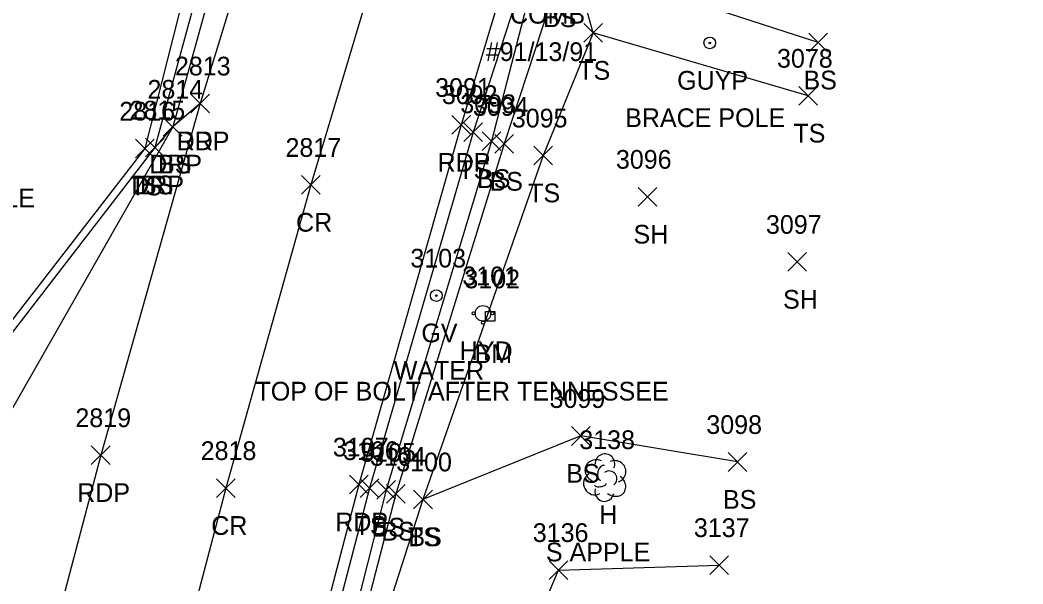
# Model space of a CAD drawing. Extents: x 1678863 to 1683592, y 407783 to 418211.
# Drawn here: x 1680459.6 to 1680566.7, y 415200.9 to 415261.2 of the extents above; entities that cross this region are included whole.
import ezdxf

# ---------------------------------------------------------------- set-up
doc = ezdxf.new("R2010")
doc.units = 0
for name, color, linetype in [('C_A', 7, 'Continuous'), ('C_C', 7, 'Continuous'), ('C_I', 7, 'Continuous'), ('CPBM', 7, 'Continuous'), ('L_A', 7, 'Continuous'), ('L_C', 7, 'Continuous'), ('L_I', 7, 'Continuous'), ('L_TIC', 7, 'Continuous'), ('LELB', 7, 'Continuous'), ('LTD', 7, 'Continuous'), ('P_A', 7, 'Continuous'), ('P_I', 7, 'Continuous'), ('P_TIC', 7, 'Continuous'), ('PET', 7, 'Continuous'), ('PRC', 7, 'Continuous'), ('R_A', 7, 'Continuous'), ('R_I', 7, 'Continuous'), ('R_TIC', 7, 'Continuous'), ('RDP', 7, 'Continuous'), ('U_A', 7, 'Continuous'), ('U_C', 7, 'Continuous'), ('U_I', 7, 'Continuous'), ('UPGW', 7, 'Continuous'), ('UWFH', 7, 'Continuous'), ('UWV', 7, 'Continuous')]:
    doc.layers.add(name, color=color, linetype=linetype)

msp = doc.modelspace()

# ---------------------------------------------------------------- linework, layer by layer
at = {"layer": 'CPBM'}
for p, q in [((1680509.34, 415229.03), (1680509.34, 415230.03)), ((1680509.34, 415230.03), (1680510.34, 415230.03)), ((1680509.84, 415229.53), (1680509.84, 415229.53)), ((1680509.84, 415229.53), (1680509.84, 415229.53)), ((1680510.34, 415230.03), (1680510.34, 415229.03)), ((1680510.34, 415229.03), (1680509.34, 415229.03))]:
    msp.add_line(p, q, dxfattribs=at)
at = {"layer": 'L_TIC'}
for points in [[(1680519.83, 415258.82), (1680521.83, 415260.82)], [(1680521.83, 415258.82), (1680519.83, 415260.82)], [(1680519.83, 415258.82), (1680521.83, 415260.82)], [(1680521.83, 415258.82), (1680519.83, 415260.82)], [(1680543.86, 415257.79), (1680545.86, 415259.79)], [(1680545.86, 415257.79), (1680543.86, 415259.79)], [(1680542.81, 415252.11), (1680544.81, 415254.11)], [(1680544.81, 415252.11), (1680542.81, 415254.11)], [(1680474.91, 415248.8), (1680476.91, 415250.8)], [(1680476.91, 415248.8), (1680474.91, 415250.8)], [(1680507.01, 415248.22), (1680509.01, 415250.22)], [(1680509.01, 415248.22), (1680507.01, 415250.22)], [(1680471.95, 415246.46), (1680473.95, 415248.46)], [(1680473.95, 415246.46), (1680471.95, 415248.46)], [(1680472.99, 415246.57), (1680474.99, 415248.57)], [(1680474.99, 415246.57), (1680472.99, 415248.57)], [(1680508.98, 415247.25), (1680510.98, 415249.25)], [(1680510.98, 415247.25), (1680508.98, 415249.25)], [(1680510.31, 415246.96), (1680512.31, 415248.96)], [(1680512.31, 415246.96), (1680510.31, 415248.96)], [(1680514.48, 415245.72), (1680516.48, 415247.72)], [(1680516.48, 415245.72), (1680514.48, 415247.72)], [(1680525.65, 415241.31), (1680527.65, 415243.31)], [(1680527.65, 415241.31), (1680525.65, 415243.31)], [(1680541.63, 415234.35), (1680543.63, 415236.35)], [(1680543.63, 415234.35), (1680541.63, 415236.35)], [(1680518.52, 415215.74), (1680520.52, 415217.74)], [(1680520.52, 415215.74), (1680518.52, 415217.74)], [(1680535.26, 415212.96), (1680537.26, 415214.96)], [(1680537.26, 415212.96), (1680535.26, 415214.96)], [(1680495.94, 415210.17), (1680497.94, 415212.17)], [(1680497.94, 415210.17), (1680495.94, 415212.17)], [(1680497.72, 415209.99), (1680499.72, 415211.99)], [(1680499.72, 415209.99), (1680497.72, 415211.99)], [(1680498.76, 415209.56), (1680500.76, 415211.56)], [(1680500.76, 415209.56), (1680498.76, 415211.56)], [(1680501.65, 415208.96), (1680503.65, 415210.96)], [(1680503.65, 415208.96), (1680501.65, 415210.96)], [(1680501.65, 415208.96), (1680503.65, 415210.96)], [(1680503.65, 415208.96), (1680501.65, 415210.96)], [(1680516.13, 415201.41), (1680518.13, 415203.41)], [(1680518.13, 415201.41), (1680516.13, 415203.41)], [(1680533.28, 415201.94), (1680535.28, 415203.94)], [(1680535.28, 415201.94), (1680533.28, 415203.94)]]:
    msp.add_lwpolyline(points, dxfattribs=at)
at = {"layer": 'LELB'}
for points in [[(1680485.21, 415278.91), (1680484.17, 415280.75), (1680482.19, 415280.96), (1680478.42, 415269.13), (1680472.95, 415247.46), (1680451.58, 415219.9), (1680442.31, 415210.53)], [(1680483.23, 415279.84), (1680480.96, 415267.94), (1680475.91, 415249.8), (1680449.47, 415203.41), (1680447.06, 415186.47), (1680442.88, 415153.85)], [(1680483.23, 415279.84), (1680479.74, 415268.64), (1680473.99, 415247.57)], [(1680520.83, 415259.82), (1680518.78, 415267.28), (1680515.5, 415267.71), (1680513.74, 415266.82), (1680508.01, 415249.22), (1680496.94, 415211.17), (1680488.88, 415180.26), (1680484.97, 415164.77), (1680487.9, 415164.19)], [(1680514.74, 415266.73), (1680509.98, 415248.25), (1680498.72, 415210.99), (1680490.74, 415179.5), (1680486.26, 415166.09), (1680488.03, 415165.41)], [(1680514.74, 415266.73), (1680517.04, 415265.45), (1680511.31, 415247.96), (1680499.76, 415210.56), (1680491.71, 415179.38), (1680488.03, 415165.41)], [(1680544.86, 415258.79), (1680518.78, 415267.28)], [(1680543.81, 415253.11), (1680520.83, 415259.82), (1680515.48, 415246.72), (1680502.65, 415209.96), (1680492.61, 415178.72), (1680488.83, 415163.89)], [(1680536.26, 415213.96), (1680519.52, 415216.74), (1680502.65, 415209.96)], [(1680488.83, 415163.89), (1680486.65, 415151.97), (1680486.55, 415141.88), (1680494.7, 415140.89), (1680504.43, 415172.4), (1680517.13, 415202.41), (1680534.28, 415202.94)]]:
    msp.add_lwpolyline(points, dxfattribs=at)
at = {"layer": 'LTD'}
msp.add_line((1680522.04, 415212.34), (1680522.04, 415212.34), dxfattribs=at)
msp.add_line((1680522.04, 415212.34), (1680522.04, 415212.34), dxfattribs=at)
msp.add_arc((1680522.09, 415213.77), 1.05, 335.5272, 180.9563, dxfattribs=at)
for centre, major_axis, ratio, start_param, end_param in [((1680521.25, 415213), (1.21, -0.51), 0.895232, 1.570796, 4.712389), ((1680523.09, 415212.92), (-1.14, -0.48), 0.949671, 1.570796, 4.712389), ((1680521.84, 415212.79), (-0.208, -0.792), 0.645439, 3.141593, 6.283185), ((1680522.54, 415212.17), (-0.5, 0.667), 0.989748, 3.141593, 6.283185), ((1680520.96, 415211.63), (0.58, -1.04), 0.959034, 3.141593, 6.283185), ((1680523.04, 415211.5), (-1.09, 0.79), 0.841452, 1.570796, 4.712389), ((1680522.04, 415210.84), (0.26, 1.06), 0.942809, 1.570796, 4.712389), ((1680521.59, 415211.59), (-0.625, -0.083), 0.423636, 0, 3.141593)]:
    msp.add_ellipse(centre, major_axis=major_axis, ratio=ratio, start_param=start_param, end_param=end_param, dxfattribs=at)
at = {"layer": 'P_TIC'}
for points in [[(1680477.84, 415251.28), (1680479.84, 415253.28)], [(1680479.84, 415251.28), (1680477.84, 415253.28)], [(1680505.72, 415248.99), (1680507.72, 415250.99)], [(1680507.72, 415248.99), (1680505.72, 415250.99)], [(1680489.66, 415242.58), (1680491.66, 415244.58)], [(1680491.66, 415242.58), (1680489.66, 415244.58)], [(1680467.22, 415213.69), (1680469.22, 415215.69)], [(1680469.22, 415213.69), (1680467.22, 415215.69)], [(1680480.59, 415210.17), (1680482.59, 415212.17)], [(1680482.59, 415210.17), (1680480.59, 415212.17)], [(1680494.8, 415210.55), (1680496.8, 415212.55)], [(1680496.8, 415210.55), (1680494.8, 415212.55)]]:
    msp.add_lwpolyline(points, dxfattribs=at)
at = {"layer": 'PET'}
for points in [[(1680714.62, 415736.11), (1680695.56, 415699.43), (1680676.82, 415662.6), (1680663.45, 415636.86), (1680649.23, 415610.25), (1680634.13, 415580.72), (1680618.24, 415547.61), (1680602.16, 415512.05), (1680586.29, 415476.01), (1680574.61, 415447.7), (1680563.89, 415420.31), (1680552.33, 415389.01), (1680543.5, 415364.71), (1680535.14, 415340.61), (1680523.39, 415305.41), (1680517.77, 415286.76), (1680506.72, 415249.99), (1680495.8, 415211.55), (1680487.74, 415180.8)], [(1680674.8, 415719.5), (1680654.86, 415682.79), (1680638.98, 415649.62), (1680619.32, 415611.68), (1680604.15, 415580.83), (1680584.73, 415539.97), (1680571.82, 415511.9), (1680557.49, 415478.39), (1680544.08, 415445.87), (1680536.29, 415425.79), (1680523.06, 415388.11), (1680510.43, 415353.62), (1680497.85, 415315.66), (1680486.4, 415279.22), (1680483.29, 415266.82), (1680478.84, 415252.28), (1680468.22, 415214.69), (1680459.71, 415182.46)]]:
    msp.add_lwpolyline(points, dxfattribs=at)
at = {"layer": 'PRC'}
msp.add_lwpolyline([(1680684.22, 415706.23), (1680664.5, 415668.42), (1680651.65, 415643.03), (1680631.65, 415605.57), (1680617, 415575.83), (1680596.48, 415533.87), (1680584.46, 415507.14), (1680569.15, 415472.46), (1680556.96, 415440.74), (1680549.08, 415420.65), (1680536.22, 415384.73), (1680523.38, 415348.31), (1680512.19, 415314.3), (1680500.03, 415274.9), (1680490.66, 415243.58), (1680481.59, 415211.17), (1680473.06, 415178.67)], dxfattribs=at)
at = {"layer": 'R_TIC'}
for points in [[(1680477.84, 415251.28), (1680479.84, 415253.28)], [(1680479.84, 415251.28), (1680477.84, 415253.28)], [(1680474.91, 415248.8), (1680476.91, 415250.8)], [(1680476.91, 415248.8), (1680474.91, 415250.8)], [(1680472.99, 415246.57), (1680474.99, 415248.57)], [(1680474.99, 415246.57), (1680472.99, 415248.57)]]:
    msp.add_lwpolyline(points, dxfattribs=at)
at = {"layer": 'RDP'}
msp.add_lwpolyline([(1680478.84, 415252.28), (1680475.91, 415249.8), (1680473.99, 415247.57), (1680452.13, 415219.25), (1680442.31, 415210.53), (1680421.64, 415215.49)], dxfattribs=at)
at = {"layer": 'UPGW'}
for radius in [0.625, 0.0833]:
    msp.add_circle((1680533.29, 415258.76), radius, dxfattribs=at)
at = {"layer": 'UWFH'}
msp.add_line((1680509.06, 415229.85), (1680509.06, 415229.85), dxfattribs=at)
for centre, radius in [((1680509.06, 415229.85), 0.833), ((1680508.06, 415229.85), 0.167), ((1680510.06, 415229.85), 0.167), ((1680509.06, 415228.85), 0.167)]:
    msp.add_circle(centre, radius, dxfattribs=at)
at = {"layer": 'UWV'}
for radius in [0.625, 0.0833]:
    msp.add_circle((1680504.08, 415231.75), radius, dxfattribs=at)

# ---------------------------------------------------------------- texts
at = {"layer": 'C_A'}
msp.add_text('BM', height=2, dxfattribs=at).set_placement((1680508.16, 415224.53))
at = {"layer": 'C_C'}
msp.add_text('TOP OF BOLT AFTER TENNESSEE', height=2, dxfattribs=at).set_placement((1680484.76, 415220.53))
at = {"layer": 'C_I'}
msp.add_text('3102', height=2, dxfattribs=at).set_placement((1680507.07, 415232.53))
at = {"layer": 'L_A'}
for s, p in [('BS', (1680515.48, 415260.45)), ('TS', (1680519.24, 415254.82)), ('TS', (1680519.24, 415254.82)), ('BS', (1680543.3, 415253.79)), ('TS', (1680542.22, 415248.11)), ('BS', (1680474.35, 415244.8)), ('TS', (1680506.42, 415244.22)), ('BS', (1680508.42, 415243.25)), ('TS', (1680471.36, 415242.46)), ('BS', (1680472.43, 415242.57)), ('BS', (1680509.76, 415242.96)), ('TS', (1680513.89, 415241.72)), ('SH', (1680525.14, 415237.31)), ('SH', (1680541.12, 415230.35)), ('BS', (1680517.96, 415211.74)), ('BS', (1680534.7, 415208.96)), ('H', (1680521.48, 415207.34)), ('TS', (1680495.35, 415206.17)), ('BS', (1680497.16, 415205.99)), ('BS', (1680498.2, 415205.56)), ('TS', (1680501.06, 415204.96)), ('BS', (1680501.09, 415204.96))]:
    msp.add_text(s, height=2, dxfattribs=at).set_placement(p)
at = {"layer": 'L_C'}
for s, p in [('M APPLE', (1680449.6, 415241.19)), ('S APPLE', (1680515.78, 415203.34))]:
    msp.add_text(s, height=2, dxfattribs=at).set_placement(p)
at = {"layer": 'L_I'}
for s, p in [('3078', (1680540.47, 415256.11)), ('2814', (1680473.22, 415252.8)), ('3092', (1680504.67, 415252.22)), ('3093', (1680506.64, 415251.25)), ('3094', (1680507.98, 415250.96)), ('2816', (1680470.21, 415250.46)), ('2815', (1680471.3, 415250.57)), ('3095', (1680512.14, 415249.72)), ('3096', (1680523.26, 415245.31)), ('3097', (1680539.29, 415238.35)), ('3099', (1680516.17, 415219.74)), ('3098', (1680532.92, 415216.96)), ('3138', (1680519.35, 415215.34)), ('3106', (1680494.11, 415214.17)), ('3105', (1680495.94, 415213.99)), ('3104', (1680496.99, 415213.56)), ('3100', (1680499.79, 415212.96)), ('3100', (1680499.79, 415212.96)), ('3137', (1680531.59, 415205.94)), ('3136', (1680514.38, 415205.41))]:
    msp.add_text(s, height=2, dxfattribs=at).set_placement(p)
at = {"layer": 'P_A'}
for s, p in [('RDP', (1680476.33, 415247.28)), ('RDP', (1680504.21, 415244.99)), ('CR', (1680489.09, 415238.58)), ('RDP', (1680465.71, 415209.69)), ('CR', (1680480.03, 415206.17)), ('RDP', (1680493.28, 415206.55))]:
    msp.add_text(s, height=2, dxfattribs=at).set_placement(p)
at = {"layer": 'P_I'}
for s, p in [('2813', (1680476.15, 415255.28)), ('3091', (1680503.95, 415252.99)), ('2817', (1680487.96, 415246.58)), ('2819', (1680465.52, 415217.69)), ('3107', (1680493.02, 415214.55)), ('2818', (1680478.9, 415214.17))]:
    msp.add_text(s, height=2, dxfattribs=at).set_placement(p)
at = {"layer": 'R_A'}
for p in [(1680476.33, 415247.28), (1680473.4, 415244.8), (1680471.48, 415242.57)]:
    msp.add_text('DRP', height=2, dxfattribs=at).set_placement(p)
at = {"layer": 'R_I'}
for s, p in [('2813', (1680476.15, 415255.28)), ('2814', (1680473.22, 415252.8)), ('2815', (1680471.3, 415250.57))]:
    msp.add_text(s, height=2, dxfattribs=at).set_placement(p)
at = {"layer": 'U_A'}
for s, p in [('COMB', (1680511.95, 415260.82)), ('GUYP', (1680529.8, 415253.76)), ('GV', (1680502.48, 415226.75)), ('HYD', (1680506.58, 415224.85))]:
    msp.add_text(s, height=2, dxfattribs=at).set_placement(p)
at = {"layer": 'U_C'}
for s, p in [('#91/13/91', (1680509.36, 415256.82)), ('BRACE POLE', (1680524.25, 415249.76)), ('WATER', (1680499.53, 415222.75))]:
    msp.add_text(s, height=2, dxfattribs=at).set_placement(p)
at = {"layer": 'U_I'}
for s, p in [('3103', (1680501.3, 415234.75)), ('3101', (1680506.85, 415232.85))]:
    msp.add_text(s, height=2, dxfattribs=at).set_placement(p)

doc.saveas('drawing.dxf')
